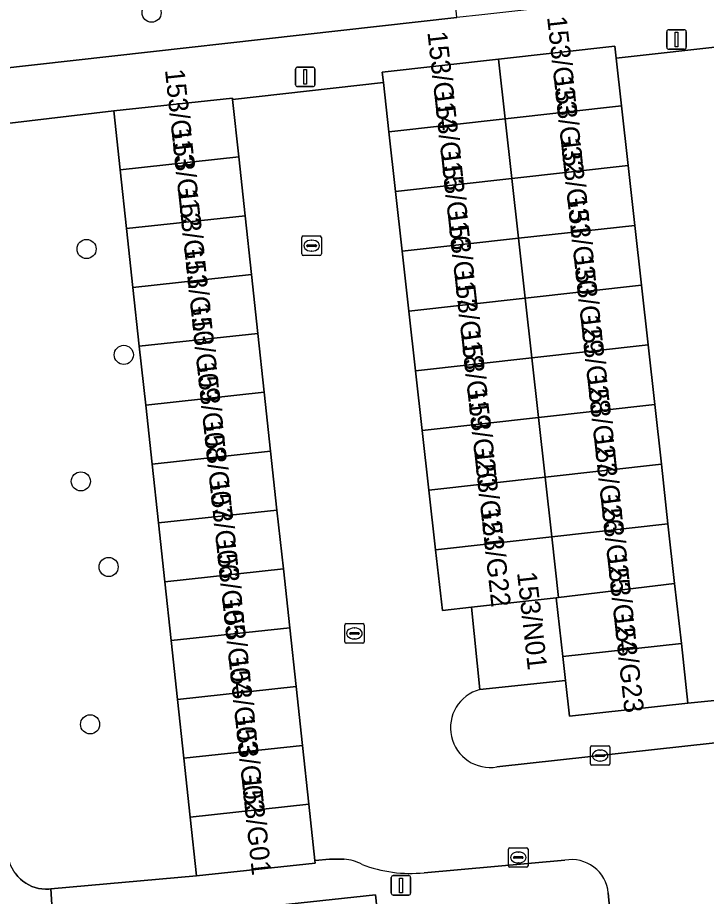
# Model space of a CAD drawing. Extents: x 161248 to 161848, y 384871 to 385383.
# Drawn here: x 161287.58 to 161322.86, y 385155.08 to 385200.09 of the extents above; entities that cross this region are included whole.
import ezdxf

# ---------------------------------------------------------------- set-up
doc = ezdxf.new("R2010")
doc.units = 0
for name, color, linetype in [('IMGEO_Boom', 7, 'Continuous'), ('IMGEO_Erf', 7, 'Continuous'), ('IMGEO_Groenvoorziening', 7, 'Continuous'), ('IMGEO_Kolk', 7, 'Continuous'), ('IMGEO_Lichtmast', 7, 'Continuous'), ('IMGEO_Pand', 7, 'Continuous'), ('IMGEO_Pand_nummerreeks', 7, 'Continuous'), ('IMGEO_Rijbaan_lokaal_open', 7, 'Continuous'), ('IMGEO_Voetpad_open', 7, 'Continuous')]:
    doc.layers.add(name, color=color, linetype=linetype)

msp = doc.modelspace()

# ---------------------------------------------------------------- linework, layer by layer
at = {"layer": 'IMGEO_Boom'}
for centre in [(161294.446, 385200.341), (161291.115, 385188.239), (161293.022, 385182.816), (161290.823, 385176.336), (161292.245, 385171.951), (161291.297, 385163.891)]:
    msp.add_circle(centre, 0.489, dxfattribs=at)
at = {"layer": 'IMGEO_Erf'}
msp.add_lwpolyline([(161284.477, 385197.232), (161310.083, 385200.098), (161309.688, 385204.102), (161305.612, 385203.671), (161303.041, 385227.599), (161300.862, 385247.882), (161300.635, 385250), (161298.683, 385268.166), (161296.504, 385288.449), (161294.324, 385308.738), (161288.275, 385308.207), (161286.821, 385329.479), (161286.103, 385329.226), (161273.068, 385324.219)], dxfattribs=at)
at = {"layer": 'IMGEO_Groenvoorziening'}
msp.add_lwpolyline([(161287.486, 385156.226), (161287.599, 385156.09), (161287.724, 385155.965), (161287.859, 385155.852), (161288.004, 385155.751), (161288.158, 385155.663), (161288.319, 385155.59), (161288.485, 385155.531), (161288.656, 385155.488), (161288.831, 385155.46), (161289.007, 385155.447), (161289.184, 385155.45), (161289.281, 385155.459), (161296.754, 385156.124), (161296.428, 385159.138), (161296.101, 385162.153), (161295.775, 385165.168), (161295.449, 385168.182), (161295.122, 385171.197), (161294.796, 385174.212), (161294.47, 385177.226), (161294.144, 385180.241), (161293.817, 385183.255), (161293.491, 385186.27), (161293.165, 385189.285), (161292.838, 385192.299), (161292.512, 385195.314), (161284.861, 385194.419)], dxfattribs=at)
at = {"layer": 'IMGEO_Kolk'}
for p, q in [((161302.141, 385187.983), (161302.141, 385188.835)), ((161302.216, 385188.909), (161303.068, 385188.909)), ((161302.629, 385188.689), (161302.654, 385188.689)), ((161303.142, 385188.835), (161303.142, 385187.983)), ((161302.4, 385188.403), (161302.4, 385188.415)), ((161302.838, 385188.366), (161302.44, 385188.366)), ((161302.443, 385188.452), (161302.841, 385188.452)), ((161302.652, 385188.129), (161302.627, 385188.129)), ((161302.884, 385188.415), (161302.884, 385188.403)), ((161303.068, 385187.909), (161302.216, 385187.909)), ((161304.335, 385168.122), (161304.335, 385168.974)), ((161304.41, 385169.048), (161305.262, 385169.048)), ((161304.823, 385168.828), (161304.848, 385168.828)), ((161305.336, 385168.974), (161305.336, 385168.122)), ((161304.594, 385168.542), (161304.594, 385168.554)), ((161305.032, 385168.505), (161304.634, 385168.505)), ((161304.637, 385168.591), (161305.035, 385168.591)), ((161305.078, 385168.554), (161305.078, 385168.542)), ((161305.262, 385168.048), (161304.41, 385168.048)), ((161304.846, 385168.268), (161304.821, 385168.268)), ((161316.918, 385161.866), (161316.918, 385162.718)), ((161316.993, 385162.792), (161317.845, 385162.792)), ((161317.406, 385162.572), (161317.431, 385162.572)), ((161317.919, 385162.718), (161317.919, 385161.866)), ((161317.177, 385162.286), (161317.177, 385162.298)), ((161317.615, 385162.249), (161317.217, 385162.249)), ((161317.22, 385162.335), (161317.618, 385162.335)), ((161317.429, 385162.012), (161317.404, 385162.012)), ((161317.661, 385162.298), (161317.661, 385162.286)), ((161317.845, 385161.792), (161316.993, 385161.792)), ((161312.726, 385156.645), (161312.726, 385157.497)), ((161312.801, 385157.571), (161313.653, 385157.571)), ((161313.727, 385157.497), (161313.727, 385156.645)), ((161312.985, 385157.065), (161312.985, 385157.077)), ((161313.028, 385157.114), (161313.426, 385157.114)), ((161313.214, 385157.351), (161313.239, 385157.351)), ((161313.469, 385157.077), (161313.469, 385157.065)), ((161313.423, 385157.028), (161313.025, 385157.028)), ((161313.237, 385156.791), (161313.212, 385156.791)), ((161313.653, 385156.571), (161312.801, 385156.571))]:
    msp.add_line(p, q, dxfattribs=at)
for points in [[(161302.141, 385187.983), (161302.141, 385188.835)], [(161302.216, 385188.909), (161303.068, 385188.909)], [(161303.142, 385188.835), (161303.142, 385187.983)], [(161303.068, 385187.909), (161302.216, 385187.909)], [(161304.335, 385168.122), (161304.335, 385168.974)], [(161304.41, 385169.048), (161305.262, 385169.048)], [(161305.336, 385168.974), (161305.336, 385168.122)], [(161305.262, 385168.048), (161304.41, 385168.048)], [(161316.918, 385161.866), (161316.918, 385162.718)], [(161316.993, 385162.792), (161317.845, 385162.792)], [(161317.919, 385162.718), (161317.919, 385161.866)], [(161317.845, 385161.792), (161316.993, 385161.792)], [(161312.726, 385156.645), (161312.726, 385157.497)], [(161312.801, 385157.571), (161313.653, 385157.571)], [(161313.727, 385157.497), (161313.727, 385156.645)], [(161313.653, 385156.571), (161312.801, 385156.571)]]:
    msp.add_lwpolyline(points, dxfattribs=at)
for centre, radius, start, end in [((161302.218, 385188.833), 0.0765, 91.552, 178.448), ((161302.218, 385188.833), 0.0765, 91.552, 178.448), ((161303.066, 385188.833), 0.0765, 1.552, 88.448), ((161303.066, 385188.833), 0.0765, 1.552, 88.448), ((161302.44, 385188.412), 0.0403, 85.8775, 175.7526), ((161302.437, 385188.402), 0.0366, 178.938, 274.7102), ((161302.841, 385188.409), 0.043, 264.8664, 352.4533), ((161302.845, 385188.414), 0.0386, 1.7309, 96.639), ((161302.218, 385187.985), 0.0765, 181.552, 268.448), ((161302.218, 385187.985), 0.0765, 181.552, 268.448), ((161303.066, 385187.985), 0.0765, 271.552, 358.448), ((161303.066, 385187.985), 0.0765, 271.552, 358.448), ((161304.412, 385168.972), 0.0765, 91.552, 178.448), ((161304.412, 385168.972), 0.0765, 91.552, 178.448), ((161305.26, 385168.972), 0.0765, 1.552, 88.448), ((161305.26, 385168.972), 0.0765, 1.552, 88.448), ((161304.634, 385168.551), 0.0403, 85.8775, 175.7526), ((161304.631, 385168.541), 0.0366, 178.938, 274.7102), ((161305.035, 385168.548), 0.043, 264.8664, 352.4533), ((161305.039, 385168.553), 0.0386, 1.7309, 96.639), ((161304.412, 385168.124), 0.0765, 181.552, 268.448), ((161304.412, 385168.124), 0.0765, 181.552, 268.448), ((161305.26, 385168.124), 0.0765, 271.552, 358.448), ((161305.26, 385168.124), 0.0765, 271.552, 358.448), ((161316.995, 385162.716), 0.0765, 91.552, 178.448), ((161316.995, 385162.716), 0.0765, 91.552, 178.448), ((161317.843, 385162.716), 0.0765, 1.552, 88.448), ((161317.843, 385162.716), 0.0765, 1.552, 88.448), ((161317.217, 385162.295), 0.0403, 85.8775, 175.7526), ((161317.214, 385162.285), 0.0366, 178.938, 274.7102), ((161317.618, 385162.292), 0.043, 264.8664, 352.4533), ((161317.622, 385162.297), 0.0386, 1.7309, 96.639), ((161316.995, 385161.868), 0.0765, 181.552, 268.448), ((161316.995, 385161.868), 0.0765, 181.552, 268.448), ((161317.843, 385161.868), 0.0765, 271.552, 358.448), ((161317.843, 385161.868), 0.0765, 271.552, 358.448), ((161312.803, 385157.495), 0.0765, 91.552, 178.448), ((161312.803, 385157.495), 0.0765, 91.552, 178.448), ((161313.651, 385157.495), 0.0765, 1.552, 88.448), ((161313.651, 385157.495), 0.0765, 1.552, 88.448), ((161313.025, 385157.074), 0.0403, 85.8775, 175.7526), ((161313.022, 385157.064), 0.0366, 178.938, 274.7102), ((161313.426, 385157.071), 0.043, 264.8664, 352.4533), ((161313.43, 385157.076), 0.0386, 1.7309, 96.639), ((161312.803, 385156.647), 0.0765, 181.552, 268.448), ((161312.803, 385156.647), 0.0765, 181.552, 268.448), ((161313.651, 385156.647), 0.0765, 271.552, 358.448), ((161313.651, 385156.647), 0.0765, 271.552, 358.448)]:
    msp.add_arc(centre, radius, start, end, dxfattribs=at)
for centre, major_axis, ratio, start_param, end_param in [((161302.628, 385188.409), (-0.387, 0.002), 0.722429, 4.712389, 7.853982), ((161302.653, 385188.409), (-0.39, 0.002), 0.717154, 1.570796, 4.712389), ((161304.822, 385168.548), (-0.387, 0.002), 0.722429, 4.712389, 7.853982), ((161304.847, 385168.548), (-0.39, 0.002), 0.717154, 1.570796, 4.712389), ((161317.405, 385162.292), (-0.387, 0.002), 0.722429, 4.712389, 7.853982), ((161317.43, 385162.292), (-0.39, 0.002), 0.717154, 1.570796, 4.712389), ((161313.213, 385157.071), (-0.387, 0.002), 0.722429, 4.712389, 7.853982), ((161313.238, 385157.071), (-0.39, 0.002), 0.717154, 1.570796, 4.712389)]:
    msp.add_ellipse(centre, major_axis=major_axis, ratio=ratio, start_param=start_param, end_param=end_param, dxfattribs=at)
at = {"layer": 'IMGEO_Lichtmast'}
for p, q in [((161320.834, 385198.57), (161320.834, 385199.37)), ((161320.834, 385199.37), (161320.834, 385198.57)), ((161320.934, 385199.47), (161321.724, 385199.47)), ((161321.724, 385199.47), (161320.934, 385199.47)), ((161321.824, 385199.37), (161321.824, 385198.57)), ((161321.824, 385198.57), (161321.824, 385199.37)), ((161321.724, 385198.47), (161320.934, 385198.47)), ((161320.934, 385198.47), (161321.724, 385198.47)), ((161301.817, 385196.654), (161301.817, 385197.454)), ((161301.817, 385197.454), (161301.817, 385196.654)), ((161301.917, 385197.554), (161302.707, 385197.554)), ((161302.707, 385197.554), (161301.917, 385197.554)), ((161302.807, 385197.454), (161302.807, 385196.654)), ((161302.807, 385196.654), (161302.807, 385197.454)), ((161302.707, 385196.554), (161301.917, 385196.554)), ((161301.917, 385196.554), (161302.707, 385196.554)), ((161306.724, 385155.244), (161306.724, 385156.044)), ((161306.724, 385156.044), (161306.724, 385155.244)), ((161306.824, 385156.144), (161307.614, 385156.144)), ((161307.614, 385156.144), (161306.824, 385156.144)), ((161307.714, 385156.044), (161307.714, 385155.244)), ((161307.714, 385155.244), (161307.714, 385156.044)), ((161307.614, 385155.144), (161306.824, 385155.144)), ((161306.824, 385155.144), (161307.614, 385155.144))]:
    msp.add_line(p, q, dxfattribs=at)
for points in [[(161321.254, 385199.345), (161321.404, 385199.345), (161321.404, 385198.595), (161321.254, 385198.595), (161321.254, 385199.345)], [(161302.237, 385197.429), (161302.387, 385197.429), (161302.387, 385196.679), (161302.237, 385196.679), (161302.237, 385197.429)], [(161307.144, 385156.019), (161307.294, 385156.019), (161307.294, 385155.269), (161307.144, 385155.269), (161307.144, 385156.019)]]:
    msp.add_lwpolyline(points, dxfattribs=at)
for centre, start, end in [((161320.934, 385199.37), 90, 180), ((161320.934, 385199.37), 90, 180), ((161321.724, 385199.37), 0, 90), ((161321.724, 385199.37), 360, 90), ((161320.934, 385198.57), 180, 270), ((161320.934, 385198.57), 180, 270), ((161321.724, 385198.57), 270, 0), ((161321.724, 385198.57), 270, 0), ((161301.917, 385197.454), 90, 180), ((161301.917, 385197.454), 90, 180), ((161302.707, 385197.454), 0, 90), ((161302.707, 385197.454), 360, 90), ((161301.917, 385196.654), 180, 270), ((161301.917, 385196.654), 180, 270), ((161302.707, 385196.654), 270, 0), ((161302.707, 385196.654), 270, 0), ((161306.824, 385156.044), 90, 180), ((161306.824, 385156.044), 90, 180), ((161307.614, 385156.044), 0, 90), ((161307.614, 385156.044), 360, 90), ((161306.824, 385155.244), 180, 270), ((161306.824, 385155.244), 180, 270), ((161307.614, 385155.244), 270, 0), ((161307.614, 385155.244), 270, 0)]:
    msp.add_arc(centre, 0.1, start, end, dxfattribs=at)
at = {"layer": 'IMGEO_Pand'}
for points in [[(161318.232, 385198.013), (161318.164, 385198.625), (161312.214, 385197.961), (161312.555, 385194.903), (161318.505, 385195.567)], [(161312.214, 385197.961), (161306.263, 385197.297), (161306.323, 385196.762), (161306.604, 385194.239), (161312.555, 385194.903)], [(161298.591, 385195.9), (161298.583, 385195.971), (161292.512, 385195.314), (161292.838, 385192.299), (161298.909, 385192.956)], [(161318.505, 385195.567), (161312.555, 385194.903), (161312.896, 385191.844), (161318.847, 385192.508)], [(161306.946, 385191.18), (161312.896, 385191.844), (161312.555, 385194.903), (161306.604, 385194.239)], [(161293.165, 385189.285), (161299.236, 385189.942), (161298.909, 385192.956), (161292.838, 385192.299)], [(161318.847, 385192.508), (161312.896, 385191.844), (161313.237, 385188.786), (161319.188, 385189.45)], [(161307.287, 385188.122), (161313.237, 385188.786), (161312.896, 385191.844), (161306.946, 385191.18)], [(161293.491, 385186.27), (161299.562, 385186.927), (161299.236, 385189.942), (161293.165, 385189.285)], [(161319.188, 385189.45), (161313.237, 385188.786), (161313.579, 385185.727), (161319.529, 385186.391)], [(161307.628, 385185.063), (161313.579, 385185.727), (161313.237, 385188.786), (161307.287, 385188.122)], [(161293.817, 385183.255), (161299.888, 385183.913), (161299.562, 385186.927), (161293.491, 385186.27)], [(161319.529, 385186.391), (161313.579, 385185.727), (161313.92, 385182.669), (161319.87, 385183.333)], [(161307.97, 385182.005), (161313.92, 385182.669), (161313.579, 385185.727), (161307.628, 385185.063)], [(161294.144, 385180.241), (161300.215, 385180.898), (161299.888, 385183.913), (161293.817, 385183.255)], [(161319.87, 385183.333), (161313.92, 385182.669), (161314.261, 385179.61), (161320.212, 385180.274)], [(161308.311, 385178.946), (161314.261, 385179.61), (161313.92, 385182.669), (161307.97, 385182.005)], [(161294.47, 385177.226), (161300.541, 385177.883), (161300.215, 385180.898), (161294.144, 385180.241)], [(161320.212, 385180.274), (161314.261, 385179.61), (161314.602, 385176.552), (161320.553, 385177.216)], [(161308.652, 385175.888), (161314.602, 385176.552), (161314.261, 385179.61), (161308.311, 385178.946)], [(161294.796, 385174.212), (161300.867, 385174.869), (161300.541, 385177.883), (161294.47, 385177.226)], [(161320.553, 385177.216), (161314.602, 385176.552), (161314.944, 385173.493), (161320.894, 385174.157)], [(161308.994, 385172.829), (161314.944, 385173.493), (161314.602, 385176.552), (161308.652, 385175.888)], [(161295.122, 385171.197), (161301.193, 385171.854), (161300.867, 385174.869), (161294.796, 385174.212)], [(161320.894, 385174.157), (161314.944, 385173.493), (161315.29, 385170.392), (161321.235, 385171.099)], [(161315.168, 385170.378), (161315.29, 385170.392), (161314.944, 385173.493), (161308.994, 385172.829), (161309.34, 385169.728), (161310.825, 385169.894)], [(161295.449, 385168.182), (161301.52, 385168.839), (161301.193, 385171.854), (161295.122, 385171.197)], [(161315.504, 385167.363), (161321.577, 385168.04), (161321.235, 385171.099), (161315.29, 385170.392), (161315.168, 385170.378)], [(161315.168, 385170.378), (161310.825, 385169.894), (161311.253, 385165.674), (161315.641, 385166.137), (161315.504, 385167.363)], [(161295.775, 385165.168), (161301.846, 385165.825), (161301.52, 385168.839), (161295.449, 385168.182)], [(161315.641, 385166.137), (161315.846, 385164.304), (161321.918, 385164.982), (161321.577, 385168.04), (161315.504, 385167.363)], [(161296.101, 385162.153), (161302.172, 385162.81), (161301.846, 385165.825), (161295.775, 385165.168)], [(161296.428, 385159.138), (161302.499, 385159.796), (161302.172, 385162.81), (161296.101, 385162.153)], [(161296.754, 385156.124), (161302.825, 385156.781), (161302.81, 385156.92), (161302.499, 385159.796), (161296.428, 385159.138)], [(161307.012, 385145.055), (161309.243, 385145.295), (161308.895, 385148.528), (161306.651, 385148.286), (161306.352, 385151.066), (161305.913, 385155.151), (161291.96, 385153.649), (161294.156, 385133.247), (161308.121, 385134.749)]]:
    msp.add_lwpolyline(points, close=True, dxfattribs=at)
at = {"layer": 'IMGEO_Rijbaan_lokaal_open'}
for points in [[(161311.253, 385165.674), (161310.825, 385169.894), (161309.34, 385169.728), (161308.994, 385172.829), (161308.652, 385175.888), (161308.311, 385178.946), (161307.97, 385182.005), (161307.628, 385185.063), (161307.287, 385188.122), (161306.946, 385191.18), (161306.604, 385194.239), (161306.323, 385196.762), (161298.591, 385195.9), (161298.909, 385192.956), (161299.236, 385189.942), (161299.562, 385186.927), (161299.888, 385183.913), (161300.215, 385180.898), (161300.541, 385177.883), (161300.867, 385174.869), (161301.193, 385171.854), (161301.52, 385168.839), (161301.846, 385165.825), (161302.172, 385162.81), (161302.499, 385159.796), (161302.81, 385156.92), (161302.82, 385156.921), (161303.564, 385156.987), (161304.31, 385156.986)], [(161325.63, 385158.041), (161328.7, 385158.391), (161328.129, 385163.466), (161312.135, 385161.71)], [(161308.402, 385156.292), (161315.615, 385156.929)], [(161317.833, 385155.253), (161318.074, 385152.697), (161318.555, 385148.292), (161321.975, 385117.333), (161325.055, 385089.483), (161326.877, 385072.057), (161327.126, 385070.008), (161338.273, 385071.053), (161337.698, 385076.275), (161334.195, 385075.901)]]:
    msp.add_lwpolyline(points, dxfattribs=at)
for centre, radius, start, end in [((161311.786, 385163.713), 2.033, 105.2118, 279.8764), ((161304.131, 385154.667), 2.325, 61.9629, 85.5841), ((161307.699, 385163.083), 6.828, 248.748, 275.9116), ((161315.958, 385155.077), 1.884, 5.3648, 100.4832)]:
    msp.add_arc(centre, radius, start, end, dxfattribs=at)
at = {"layer": 'IMGEO_Voetpad_open'}
for points in [[(161312.135, 385161.71), (161328.129, 385163.466), (161330.574, 385163.733), (161326.646, 385198.993), (161327.141, 385199.049), (161326.822, 385201.971), (161321.575, 385250), (161319.33, 385271.321), (161319.259, 385272.292), (161319.265, 385273.638), (161319.391, 385274.978), (161319.678, 385276.452), (161318.759, 385276.732), (161319.247, 385278.182), (161319.902, 385279.684), (161320.689, 385281.122), (161321.6, 385282.484), (161322.63, 385283.759), (161323.77, 385284.937), (161324.411, 385284.249)], [(161319.925, 385201.199), (161311.354, 385200.24), (161310.083, 385200.098), (161284.477, 385197.232), (161284.861, 385194.419), (161292.512, 385195.314), (161298.583, 385195.971), (161298.591, 385195.9), (161306.323, 385196.762), (161306.263, 385197.297), (161312.214, 385197.961), (161318.164, 385198.625), (161318.232, 385198.013), (161324.218, 385198.681), (161327.91, 385165.578), (161321.918, 385164.982), (161315.846, 385164.304), (161315.641, 385166.137), (161311.253, 385165.674)], [(161289.281, 385155.459), (161289.184, 385155.45), (161289.007, 385155.447), (161288.831, 385155.46), (161288.656, 385155.488), (161288.485, 385155.531), (161288.319, 385155.59), (161288.158, 385155.663), (161288.004, 385155.751), (161287.859, 385155.852), (161287.724, 385155.965), (161287.599, 385156.09), (161287.486, 385156.226), (161287.385, 385156.371), (161287.298, 385156.525), (161287.225, 385156.686), (161287.166, 385156.852), (161287.123, 385157.024), (161287.095, 385157.198), (161283.217, 385192.339)], [(161304.31, 385156.986), (161303.564, 385156.987), (161302.82, 385156.921), (161302.81, 385156.92), (161302.825, 385156.781), (161296.754, 385156.124), (161289.281, 385155.459), (161289.426, 385153.334), (161291.96, 385153.649), (161305.913, 385155.151), (161306.352, 385151.066), (161308.596, 385151.307), (161308.895, 385148.528), (161309.243, 385145.295), (161310.773, 385130.901), (161311.065, 385128.187), (161311.424, 385124.852), (161312.921, 385110.511)], [(161315.615, 385156.929), (161308.402, 385156.292)], [(161299.044, 385045.595), (161295.732, 385076.938), (161288.519, 385145.411), (161287.873, 385151.4), (161287.866, 385151.482), (161287.864, 385151.639), (161287.875, 385151.796), (161287.901, 385151.951), (161287.94, 385152.103), (161287.993, 385152.251), (161288.058, 385152.393), (161288.137, 385152.53), (161288.227, 385152.658), (161288.328, 385152.779), (161288.439, 385152.889), (161288.56, 385152.989), (161288.69, 385153.078), (161288.827, 385153.156), (161288.97, 385153.22), (161289.118, 385153.272), (161289.271, 385153.31), (161289.426, 385153.334), (161289.281, 385155.459)], [(161318.074, 385152.697), (161317.833, 385155.253)]]:
    msp.add_lwpolyline(points, dxfattribs=at)
msp.add_lwpolyline([(161324.218, 385198.681), (161318.232, 385198.013), (161318.505, 385195.567), (161318.847, 385192.508), (161319.188, 385189.45), (161319.529, 385186.391), (161319.87, 385183.333), (161320.212, 385180.274), (161320.553, 385177.216), (161320.894, 385174.157), (161321.235, 385171.099), (161321.577, 385168.04), (161321.918, 385164.982), (161327.91, 385165.578)], close=True, dxfattribs=at)
for centre, radius, start, end in [((161311.786, 385163.713), 2.033, 105.2118, 279.8764), ((161304.131, 385154.667), 2.325, 61.9629, 85.5841), ((161307.699, 385163.083), 6.828, 248.748, 275.9116), ((161315.958, 385155.077), 1.884, 5.3648, 100.4832)]:
    msp.add_arc(centre, radius, start, end, dxfattribs=at)

# ---------------------------------------------------------------- texts
at = {"layer": 'IMGEO_Pand_nummerreeks'}
for s, rotation, p in [('153/G33', 276.3654, (161314.697, 385200.122)), ('153/G14', 276.3711, (161308.57, 385199.346)), ('153/G13', 276.1763, (161295.128, 385197.411)), ('153/G32', 276.3669, (161315.037, 385197.07)), ('153/G15', 276.3685, (161308.911, 385196.288)), ('153/G12', 276.1778, (161295.454, 385194.403)), ('153/G31', 276.3669, (161315.391, 385193.895)), ('153/G16', 276.3685, (161309.253, 385193.23)), ('153/G11', 276.1778, (161295.792, 385191.272)), ('153/G30', 276.3669, (161315.721, 385190.943)), ('153/G17', 276.3685, (161309.594, 385190.171)), ('153/G10', 276.1778, (161296.107, 385188.364)), ('153/G29', 276.3669, (161316.061, 385187.891)), ('153/G18', 276.3685, (161309.936, 385187.11)), ('153/G09', 276.1778, (161296.423, 385185.446)), ('153/G28', 276.3669, (161316.403, 385184.826)), ('153/G19', 276.3685, (161310.276, 385184.057)), ('153/G08', 276.1778, (161296.75, 385182.426)), ('153/G27', 276.3669, (161316.744, 385181.771)), ('153/G20', 276.3685, (161310.608, 385181.083)), ('153/G07', 276.1778, (161297.076, 385179.414)), ('153/G26', 276.3669, (161317.086, 385178.713)), ('153/G21', 276.3685, (161310.961, 385177.919)), ('153/G06', 276.1778, (161297.402, 385176.4)), ('153/G25', 276.3669, (161317.427, 385175.654)), ('153/G22', 276.3685, (161311.292, 385174.954)), ('153/G05', 276.1778, (161297.735, 385173.33)), ('153/G24', 276.3669, (161317.768, 385172.596)), ('153/N01', 276.3736, (161313.16, 385171.663)), ('153/G04', 276.1778, (161298.055, 385170.37)), ('153/G23', 276.3669, (161318.109, 385169.537)), ('153/G03', 276.1778, (161298.381, 385167.356)), ('153/G02', 276.1778, (161298.707, 385164.347)), ('153/G01', 276.177, (161299.046, 385161.217))]:
    msp.add_text(s, height=1, rotation=rotation, dxfattribs=at).set_placement(p)

doc.saveas('drawing.dxf')
